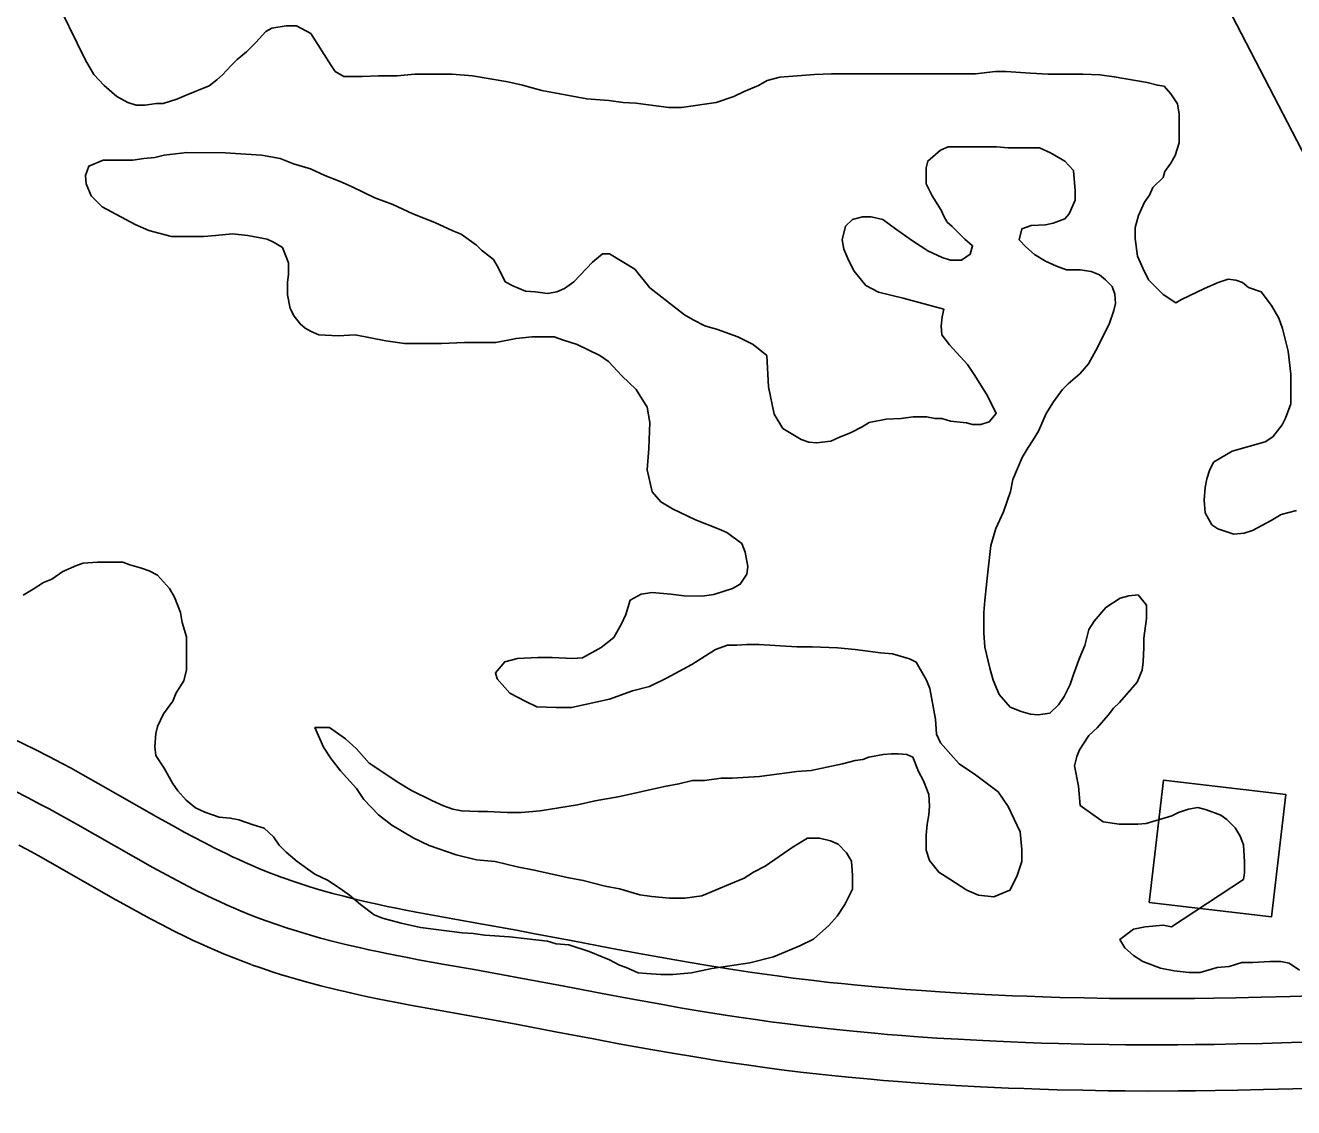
# Model space of a CAD drawing. Extents: x 3313442 to 3351311, y 721974 to 747360.
# Drawn here: x 3329277.5 to 3329689.3, y 733901.1 to 734252.5 of the extents above; entities that cross this region are included whole.
import ezdxf

# ---------------------------------------------------------------- set-up
doc = ezdxf.new("R2010")
doc.units = 0
for name, color, linetype in [('V-BLDG-OTLN', 7, 'Continuous'), ('V-ROAD-CNTR', 7, 'Continuous'), ('V-SITE-VEGE', 7, 'Continuous')]:
    doc.layers.add(name, color=color, linetype=linetype)

msp = doc.modelspace()

# ---------------------------------------------------------------- linework, layer by layer
at = {"layer": 'V-BLDG-OTLN'}
msp.add_lwpolyline([(3329642.36, 733967.7), (3329682.09, 733963.08), (3329686.71, 734002.82), (3329646.98, 734007.44)], close=True, dxfattribs=at)
at = {"layer": 'V-ROAD-CNTR'}
for points in [[(3328913.42, 735719.22), (3329483.77, 734613.56), (3331153.13, 731395.2)], [(3329361.15, 733975.76), (3329359.14, 733976.5), (3329356.21, 733977.63), (3329353.31, 733978.81), (3329351.09, 733979.75), (3329348.92, 733980.71), (3329346.83, 733981.66), (3329344.81, 733982.6), (3329342.88, 733983.52), (3329339.07, 733985.4), (3329335.53, 733987.2), (3329332.22, 733988.95), (3329329.11, 733990.62), (3329326.21, 733992.22), (3329320.71, 733995.29), (3329301.19, 734006.43), (3329296.17, 734009.24), (3329292.37, 734011.32), (3329289.46, 734012.88), (3329285.1, 734015.16), (3329280.7, 734017.38), (3329273.56, 734020.89)], [(3329355.97, 733961.68), (3329353.85, 733962.46), (3329350.69, 733963.68), (3329347.55, 733964.96), (3329345.13, 733965.99), (3329342.8, 733967.01), (3329340.57, 733968.03), (3329338.41, 733969.03), (3329336.33, 733970.02), (3329332.34, 733971.99), (3329328.62, 733973.89), (3329325.17, 733975.71), (3329321.95, 733977.45), (3329318.94, 733979.1), (3329313.33, 733982.24), (3329293.81, 733993.37), (3329288.91, 733996.11), (3329285.22, 733998.13), (3329282.44, 733999.62), (3329278.24, 734001.82), (3329274.01, 734003.96)], [(3329350.78, 733947.61), (3329348.56, 733948.43), (3329345.17, 733949.73), (3329341.79, 733951.11), (3329339.17, 733952.22), (3329336.68, 733953.32), (3329334.3, 733954.4), (3329332.01, 733955.46), (3329329.78, 733956.53), (3329325.61, 733958.59), (3329321.72, 733960.58), (3329318.12, 733962.47), (3329314.78, 733964.27), (3329311.67, 733965.98), (3329305.95, 733969.18), (3329286.44, 733980.31), (3329281.65, 733982.99), (3329278.07, 733984.94), (3329275.42, 733986.37)], [(3329698.88, 733937.59), (3329688.15, 733937.25), (3329678.76, 733936.99), (3329670.56, 733936.81), (3329663.39, 733936.69), (3329657.11, 733936.61), (3329651.64, 733936.56), (3329642.03, 733936.54), (3329634.85, 733936.57), (3329629.48, 733936.62), (3329621.39, 733936.75), (3329613.32, 733936.95), (3329607.89, 733937.11), (3329602.79, 733937.29), (3329598.03, 733937.47), (3329589.06, 733937.88), (3329581.25, 733938.3), (3329574.41, 733938.72), (3329568.44, 733939.13), (3329563.22, 733939.52), (3329558.66, 733939.88), (3329554.68, 733940.23), (3329547.68, 733940.88), (3329542.46, 733941.4), (3329538.55, 733941.82), (3329532.67, 733942.49), (3329526.8, 733943.22), (3329521.57, 733943.9), (3329516.68, 733944.58), (3329512.1, 733945.25), (3329507.81, 733945.9), (3329499.73, 733947.2), (3329492.67, 733948.38), (3329486.5, 733949.46), (3329475.65, 733951.42), (3329467.51, 733952.94), (3329455.24, 733955.27), (3329442.91, 733957.62), (3329436.96, 733958.73), (3329425.88, 733960.71), (3329416.27, 733962.4), (3329407.94, 733963.91), (3329404.35, 733964.59), (3329400.99, 733965.24), (3329397.86, 733965.87), (3329394.95, 733966.48), (3329392.22, 733967.06), (3329389.71, 733967.62), (3329384.96, 733968.73), (3329380.86, 733969.75), (3329377.32, 733970.69), (3329374.23, 733971.55), (3329371.55, 733972.34), (3329369.22, 733973.05), (3329367.23, 733973.68), (3329363.67, 733974.87), (3329360.96, 733975.83)], [(3329699.4, 733922.6), (3329688.59, 733922.25), (3329679.13, 733922), (3329670.85, 733921.81), (3329663.61, 733921.69), (3329657.27, 733921.61), (3329651.72, 733921.56), (3329642.02, 733921.54), (3329634.74, 733921.57), (3329629.28, 733921.62), (3329621.09, 733921.75), (3329612.91, 733921.95), (3329607.4, 733922.12), (3329602.24, 733922.3), (3329597.39, 733922.49), (3329588.32, 733922.9), (3329580.39, 733923.32), (3329573.44, 733923.75), (3329567.37, 733924.16), (3329562.06, 733924.56), (3329557.41, 733924.94), (3329553.35, 733925.29), (3329546.23, 733925.95), (3329540.9, 733926.49), (3329536.9, 733926.91), (3329530.91, 733927.6), (3329524.91, 733928.33), (3329519.56, 733929.04), (3329514.56, 733929.73), (3329509.88, 733930.42), (3329505.5, 733931.08), (3329497.3, 733932.39), (3329490.14, 733933.6), (3329483.88, 733934.69), (3329472.94, 733936.67), (3329464.74, 733938.2), (3329452.44, 733940.53), (3329440.13, 733942.88), (3329434.27, 733943.97), (3329423.26, 733945.94), (3329413.62, 733947.64), (3329405.2, 733949.16), (3329401.53, 733949.86), (3329398.08, 733950.53), (3329394.86, 733951.18), (3329391.84, 733951.8), (3329389.02, 733952.41), (3329386.38, 733953), (3329381.44, 733954.15), (3329377.13, 733955.22), (3329373.38, 733956.22), (3329370.1, 733957.13), (3329367.25, 733957.97), (3329364.76, 733958.73), (3329362.58, 733959.42), (3329358.8, 733960.69), (3329355.97, 733961.68)], [(3329699.93, 733907.61), (3329689.04, 733907.26), (3329679.5, 733907), (3329671.15, 733906.82), (3329663.83, 733906.69), (3329657.43, 733906.61), (3329651.81, 733906.56), (3329642.01, 733906.54), (3329634.63, 733906.57), (3329629.09, 733906.62), (3329620.79, 733906.76), (3329612.5, 733906.96), (3329606.91, 733907.13), (3329601.68, 733907.31), (3329596.76, 733907.5), (3329587.58, 733907.92), (3329579.53, 733908.35), (3329572.47, 733908.78), (3329566.3, 733909.2), (3329560.9, 733909.61), (3329556.17, 733909.99), (3329552.01, 733910.35), (3329544.79, 733911.02), (3329539.35, 733911.57), (3329535.25, 733912.01), (3329529.14, 733912.7), (3329523.02, 733913.45), (3329517.55, 733914.17), (3329512.45, 733914.88), (3329507.67, 733915.58), (3329503.19, 733916.26), (3329494.87, 733917.59), (3329487.6, 733918.81), (3329481.26, 733919.92), (3329470.23, 733921.91), (3329461.97, 733923.45), (3329449.63, 733925.8), (3329437.35, 733928.14), (3329431.58, 733929.22), (3329420.64, 733931.17), (3329410.98, 733932.87), (3329402.47, 733934.42), (3329398.7, 733935.13), (3329395.17, 733935.81), (3329391.86, 733936.48), (3329388.74, 733937.13), (3329385.82, 733937.75), (3329383.05, 733938.37), (3329377.92, 733939.57), (3329373.4, 733940.69), (3329369.44, 733941.74), (3329365.98, 733942.71), (3329362.95, 733943.6), (3329360.29, 733944.41), (3329357.94, 733945.16), (3329353.92, 733946.5), (3329350.97, 733947.54)]]:
    msp.add_lwpolyline(points, dxfattribs=at)
at = {"layer": 'V-SITE-VEGE'}
for points in [[(3329286.33, 734263.23), (3329297.03, 734241.23), (3329299.77, 734236.55), (3329303.06, 734232.98), (3329307.18, 734229.4), (3329310.76, 734227.47), (3329313.5, 734226.64), (3329316.25, 734226.64), (3329320.1, 734227.19), (3329322.3, 734227.18), (3329326.7, 734228.55), (3329329.72, 734229.92), (3329337.15, 734232.94), (3329339.63, 734234.86), (3329341.55, 734236.5), (3329344.31, 734239.52), (3329346.23, 734241.45), (3329349.26, 734243.92), (3329352.29, 734246.94), (3329355.59, 734250.51), (3329357.52, 734251.6), (3329362.19, 734252.42), (3329365.49, 734252.42), (3329370.16, 734249.94), (3329376.75, 734239.48), (3329378.12, 734237.56), (3329380.86, 734235.91), (3329386.91, 734235.9), (3329392.13, 734236.17), (3329398.18, 734236.16), (3329403.95, 734236.7), (3329416.05, 734236.69), (3329422.64, 734236.13), (3329434.19, 734234.19), (3329438.86, 734233.08), (3329445.18, 734231.43), (3329459.75, 734228.67), (3329466.9, 734228.1), (3329471.57, 734227.55), (3329475.69, 734227.27), (3329486.41, 734225.88), (3329490.53, 734225.88), (3329501.81, 734227.52), (3329507.58, 734229.43), (3329510.88, 734231.08), (3329515.56, 734232.99), (3329518.31, 734234.64), (3329522.43, 734235.73), (3329533.71, 734236.54), (3329539.2, 734236.82), (3329585.94, 734236.76), (3329592.53, 734237.58), (3329595.83, 734237.57), (3329603.8, 734237.01), (3329609.58, 734236.73), (3329620.85, 734236.72), (3329626.35, 734236.44), (3329631.02, 734235.88), (3329641.73, 734233.94), (3329645.03, 734233.11), (3329647.23, 734232.84), (3329649.43, 734230.36), (3329651.62, 734227.06), (3329652.17, 734223.76), (3329652.16, 734214.41), (3329650.78, 734210.29), (3329649.4, 734207.82), (3329647.47, 734205.07), (3329646.92, 734203.15), (3329643.62, 734199.85), (3329642.52, 734197.38), (3329640.87, 734195.18), (3329638.94, 734190.79), (3329637.83, 734186.94), (3329637.83, 734183.37), (3329638.64, 734177.59), (3329640.29, 734173.74), (3329642.21, 734169.89), (3329646.88, 734165.21), (3329650.99, 734162.46), (3329652.92, 734163.56), (3329660.35, 734167.12), (3329664.75, 734169.04), (3329668.05, 734170.13), (3329670.52, 734169.86), (3329672.72, 734169.03), (3329674.64, 734167.38), (3329678.76, 734166), (3329682.06, 734161.6), (3329684.53, 734157.47), (3329685.62, 734154.17), (3329687.54, 734146.75), (3329688.35, 734139.32), (3329688.34, 734129.7), (3329686.69, 734125.03), (3329685.58, 734122.83), (3329682.56, 734118.99), (3329680.08, 734117.34), (3329669.35, 734114.33), (3329663.3, 734110.76)], [(3329617.79, 734205.38), (3329615.04, 734208.41), (3329610.37, 734211.17), (3329606.8, 734212.82), (3329596.63, 734212.83), (3329592.78, 734213.11), (3329577.11, 734213.13), (3329574.64, 734212.03), (3329570.51, 734208.46), (3329569.96, 734206.26), (3329569.95, 734201.04), (3329571.87, 734197.19), (3329574.89, 734192.51), (3329575.71, 734190.59), (3329576.81, 734188.66), (3329578.45, 734187.29), (3329582.58, 734183.16), (3329585.04, 734180.96), (3329584.21, 734178.21), (3329581.46, 734176.29), (3329577.89, 734176.29), (3329575.14, 734177.12), (3329570.47, 734179.33), (3329565.53, 734182.63), (3329560.03, 734186.48), (3329555.91, 734189.51), (3329552.07, 734190.34), (3329549.32, 734190.34), (3329546.02, 734189.53), (3329543.82, 734187.33), (3329542.71, 734182.93), (3329543.26, 734179.91), (3329544.9, 734176.06), (3329546.55, 734172.76), (3329550.39, 734168.08), (3329554.51, 734165.88), (3329562.48, 734163.94), (3329575.67, 734160.35), (3329575.12, 734157.88), (3329574.84, 734154.85), (3329575.11, 734152.1), (3329577.58, 734148.8), (3329583.35, 734142.47), (3329585.82, 734138.9), (3329589.93, 734132.3), (3329592.67, 734126.52), (3329590.47, 734123.77), (3329587.72, 734122.95), (3329584.97, 734122.95), (3329583.05, 734123.51), (3329577.83, 734124.06), (3329575.08, 734124.89), (3329572.88, 734124.89), (3329570.13, 734125.45), (3329565.73, 734125.45), (3329561.88, 734124.91), (3329556.94, 734124.64), (3329551.44, 734123.55), (3329549.23, 734122.17), (3329545.39, 734120.25), (3329541.81, 734118.88), (3329539.06, 734117.51), (3329534.39, 734116.97), (3329531.91, 734117.24), (3329529.44, 734118.07), (3329523.4, 734121.65), (3329520.65, 734126.33), (3329518.74, 734135.13), (3329518.2, 734145.3), (3329513.81, 734148.88), (3329508.86, 734151.36), (3329502.26, 734153.84), (3329498.15, 734154.95), (3329494.3, 734156.88), (3329491.55, 734158.53), (3329480.29, 734167.34), (3329475.35, 734173.39), (3329467.11, 734178.35), (3329464.91, 734178.35), (3329461.61, 734175.61), (3329455.55, 734169.29), (3329452.53, 734167.1), (3329450.05, 734166), (3329447.03, 734165.45), (3329443.18, 734166.01), (3329439.88, 734166.29), (3329435.76, 734167.94), (3329433.29, 734169.32), (3329431.09, 734173.72), (3329429.45, 734176.47), (3329425.6, 734179.5), (3329423.96, 734181.15), (3329419.01, 734184.73), (3329416.26, 734185.83), (3329410.49, 734188.59), (3329403.35, 734191.35), (3329396.76, 734194.38), (3329390.99, 734196.59), (3329383.57, 734200.17), (3329379.72, 734201.82), (3329374.78, 734203.75)], [(3329374.78, 734203.75), (3329370.11, 734205.96), (3329364.61, 734207.61), (3329360.21, 734209.27), (3329354.17, 734210.38), (3329342.35, 734211.21), (3329329.98, 734211.23), (3329322.55, 734210.41), (3329319.53, 734209.59), (3329315.96, 734209.32), (3329312.38, 734208.78), (3329302.76, 734208.79), (3329298.08, 734206.87), (3329296.98, 734203.85), (3329297.25, 734201.09), (3329298.9, 734197.24), (3329302.47, 734193.67), (3329313.18, 734187.88), (3329317.58, 734185.95), (3329325, 734184.02), (3329335.44, 734184.01), (3329339.29, 734184.28), (3329344.79, 734184.82), (3329349.74, 734184.27), (3329356.06, 734183.16), (3329358.25, 734182.06), (3329361, 734180.4), (3329362.92, 734175.45), (3329362.92, 734171.6), (3329362.64, 734169.13), (3329362.63, 734165.01), (3329363.45, 734160.61), (3329364.83, 734158.13), (3329366.75, 734155.65), (3329368.4, 734154.28), (3329370.32, 734153.18), (3329372.79, 734152.07), (3329379.11, 734151.79), (3329384.61, 734152.06), (3329394.5, 734150.13), (3329400.55, 734149.29), (3329412.65, 734149.28), (3329420.07, 734149.54), (3329430.24, 734149.53), (3329436.84, 734150.9), (3329442.06, 734151.44), (3329449.21, 734151.43), (3329452.23, 734150.33), (3329456.63, 734148.95), (3329464.05, 734145.37), (3329466.79, 734143.44), (3329471.19, 734138.76), (3329475.85, 734134.36), (3329479.42, 734128.58), (3329480.24, 734123.63), (3329479.95, 734115.11), (3329479.4, 734108.24), (3329481.04, 734101.09), (3329483.78, 734097.79), (3329487.63, 734095.58), (3329495.04, 734092), (3329502.74, 734088.97), (3329505.21, 734087.86), (3329510.16, 734084.28), (3329511.25, 734081.53), (3329512.07, 734076.86), (3329511.79, 734074.39), (3329509.59, 734071.09), (3329507.11, 734069.72), (3329501.06, 734067.8), (3329497.21, 734067.26), (3329491.44, 734067.27), (3329487.04, 734067.82), (3329481, 734068.38), (3329477.42, 734067.83), (3329473.85, 734065.91), (3329472.47, 734061.24), (3329471.09, 734058.22), (3329468.61, 734053.82), (3329464.48, 734050.53), (3329458.43, 734047.23), (3329455.13, 734046.96), (3329448.53, 734047.25), (3329443.86, 734047.25), (3329437.26, 734046.99), (3329433.14, 734045.89), (3329430.11, 734042.32), (3329430.66, 734040.4), (3329434.77, 734035.72), (3329440, 734032.96), (3329443.57, 734031.31), (3329449.89, 734031.03), (3329454.84, 734031.02), (3329467.21, 734033.76), (3329474.64, 734036.5), (3329480.14, 734037.86), (3329485.64, 734040.61), (3329493.89, 734044.99), (3329501.59, 734049.93), (3329505.44, 734051.3), (3329508.47, 734051.3)], [(3329646.9, 733960.42), (3329649.65, 733959.86), (3329673.04, 733975.23), (3329673.31, 733977.43), (3329673.31, 733981), (3329673.05, 733986.5), (3329671.95, 733989.25), (3329670.31, 733992), (3329667.56, 733994.75), (3329665.64, 733996.13), (3329660.97, 733997.79), (3329658.22, 733998.61), (3329655.2, 733998.07), (3329651.9, 733996.97), (3329649.7, 733995.88), (3329641.44, 733993.41), (3329638.69, 733993.14), (3329632.65, 733993.15), (3329627.43, 733993.98), (3329620.01, 733999.21), (3329619.47, 734005.53), (3329618.1, 734012.13), (3329618.93, 734015.16), (3329619.76, 734017.35), (3329622.79, 734022.02), (3329625.54, 734024.49), (3329629.12, 734028.61), (3329630.77, 734030.81), (3329632.7, 734032.73), (3329638.48, 734039.32), (3329640.13, 734043.17), (3329640.41, 734045.92), (3329640.69, 734050.59), (3329640.7, 734053.61), (3329641.52, 734059.94), (3329641.53, 734064.33), (3329638.79, 734067.64), (3329635.76, 734067.36), (3329633.01, 734066.54), (3329628.33, 734063.53), (3329624.48, 734059.13), (3329622.83, 734056.38), (3329621.45, 734051.16), (3329619.79, 734047.04), (3329617.86, 734041.82), (3329616.76, 734038.52), (3329614.83, 734034.68), (3329612.9, 734031.93), (3329610.15, 734029.18), (3329606.3, 734028.64), (3329603.83, 734028.92), (3329600.8, 734029.74), (3329597.23, 734031.13), (3329593.67, 734035.25), (3329591.75, 734039.93), (3329590.65, 734043.78), (3329589.01, 734050.65), (3329588.74, 734055.33), (3329588.75, 734061.92), (3329589.03, 734065.77), (3329589.86, 734074.02), (3329590.97, 734083.64), (3329592.63, 734089.13), (3329595.11, 734094.63), (3329597.32, 734101.22), (3329598.15, 734105.07), (3329601.18, 734112.21), (3329603.11, 734115.51), (3329604.76, 734117.98), (3329606.41, 734120.73), (3329608.89, 734126.5), (3329611.37, 734130.34), (3329614.12, 734134.19), (3329616.05, 734136.11), (3329619.9, 734139.41), (3329622.66, 734142.7), (3329625.69, 734148.2), (3329629.55, 734155.89), (3329630.93, 734160.01), (3329631.48, 734162.21), (3329631.21, 734165.23), (3329630.38, 734167.71), (3329628.19, 734169.91), (3329626.27, 734171.56), (3329623.52, 734172.67), (3329619.95, 734173.22), (3329615.55, 734173.22), (3329612.25, 734174.33), (3329608.68, 734175.98), (3329605.11, 734178.18), (3329602.36, 734180.66), (3329600.17, 734182.86), (3329600.99, 734186.44), (3329604.02, 734187.53), (3329608.69, 734187.8), (3329611.17, 734188.35), (3329615.02, 734189.72), (3329616.39, 734191.36), (3329618.32, 734195.76), (3329618.33, 734198.79), (3329617.79, 734205.38)], [(3329663.3, 734110.76), (3329661.92, 734108.02), (3329661.1, 734105.27), (3329660.54, 734102.52), (3329660.26, 734098.4), (3329660.53, 734094.27), (3329662.73, 734090.42), (3329664.65, 734089.05), (3329669.87, 734087.39), (3329673.17, 734087.66), (3329675.92, 734088.48), (3329681.97, 734091.77), (3329685.27, 734093.69), (3329690.22, 734095.06)], [(3329506.45, 733973.78), (3329510.85, 733975.7), (3329513.88, 733977.62), (3329517.73, 733979.54), (3329526.81, 733985.85), (3329531.48, 733988.59), (3329535.33, 733988.59), (3329538.9, 733987.76), (3329541.38, 733986.66), (3329544.12, 733983.91), (3329545.77, 733981.16), (3329546.04, 733976.48), (3329546.03, 733972.08), (3329543.55, 733967.14), (3329541.07, 733963.29), (3329538.32, 733960.27), (3329533.37, 733955.88), (3329528.96, 733953.69), (3329520.44, 733950.12), (3329512.74, 733948.21), (3329500.37, 733946.3), (3329493.77, 733944.93), (3329487.72, 733944.39), (3329483.87, 733944.4), (3329479.2, 733944.68), (3329476.45, 733944.95), (3329472.6, 733946.61), (3329470.41, 733947.44), (3329467.11, 733949.09), (3329460.51, 733951.85), (3329453.92, 733954.05), (3329449.8, 733954.33), (3329447.05, 733955.16), (3329440.45, 733955.99), (3329434.68, 733956.55), (3329426.71, 733957.11), (3329422.86, 733957.66), (3329419.29, 733957.94), (3329405.82, 733959.61), (3329399.5, 733960.99), (3329393.45, 733962.65), (3329390.71, 733963.75), (3329386.31, 733967.05), (3329382.74, 733970.08), (3329379.72, 733972.29), (3329375.6, 733975.04), (3329371.48, 733976.97), (3329365.71, 733981.1), (3329362.14, 733984.13), (3329359.95, 733986.33), (3329358.03, 733989.08), (3329355, 733991.83), (3329351.43, 733992.94), (3329346.76, 733994.59), (3329344.01, 733995.14), (3329340.44, 733995.42), (3329335.77, 733997.08), (3329332.75, 733998.46), (3329329.72, 734000.93), (3329326.98, 734003.96), (3329325.33, 734006.44), (3329322.59, 734011.39), (3329319.85, 734015.51), (3329319.58, 734018.26), (3329319.85, 734022.66), (3329320.41, 734024.86), (3329322.33, 734028.98), (3329325.36, 734033.1), (3329326.47, 734035.85), (3329328.95, 734039.7), (3329329.78, 734043.27), (3329329.79, 734053.99), (3329328.42, 734058.66), (3329327.87, 734061.96), (3329325.95, 734066.91), (3329324.31, 734069.67), (3329320.46, 734074.07), (3329317.72, 734075.44), (3329315.25, 734076.27), (3329311.4, 734077.38), (3329309.2, 734078.2), (3329300.95, 734078.21), (3329296.28, 734077.95), (3329294.08, 734077.13), (3329289.68, 734075.2), (3329286.1, 734072.73), (3329283.35, 734071.64), (3329280.05, 734069.44), (3329276.75, 734067.52)], [(3329508.47, 734051.3), (3329511.77, 734051.57), (3329515.61, 734051.57), (3329527.98, 734050.72), (3329532.93, 734050.72), (3329541.18, 734050.44), (3329546.95, 734049.88), (3329555.2, 734048.77), (3329559.04, 734048.49), (3329564.54, 734046.83), (3329566.74, 734045.73), (3329570.03, 734039.95), (3329571.12, 734037.2), (3329573.04, 734027.3), (3329573.31, 734022.36), (3329574.68, 734019.61), (3329577.97, 734015.76), (3329580.72, 734012.73), (3329585.94, 734009.15), (3329593.35, 734003.64), (3329596.64, 733998.97), (3329600.48, 733990.71), (3329601.02, 733984.94), (3329601.02, 733981.09), (3329599.36, 733976.14), (3329597.16, 733971.75), (3329591.93, 733969.56), (3329586.99, 733970.11), (3329583.14, 733971.76), (3329577.65, 733975.34), (3329574.08, 733977.55), (3329571.06, 733981.4), (3329569.96, 733984.7), (3329569.97, 733989.65), (3329570.25, 733993.22), (3329570.8, 733996.24), (3329571.08, 733999), (3329570.81, 734002.84), (3329569.16, 734007.24), (3329567.52, 734010.27), (3329565.6, 734014.94), (3329563.68, 734015.77), (3329560.93, 734016.05), (3329558.73, 734016.05), (3329555.98, 734015.78), (3329551.31, 734014.96), (3329549.38, 734014.14), (3329546.91, 734013.87), (3329542.78, 734012.77), (3329532.61, 734010.59), (3329527.93, 734010.32), (3329515.84, 734008.68), (3329507.04, 734008.14), (3329503.47, 734008.15), (3329497.97, 734007.33), (3329494.12, 734007.33), (3329489.72, 734006.24), (3329485.04, 734005.42), (3329470.47, 734002.14), (3329462.5, 734000.77), (3329456.72, 733999.41), (3329444.62, 733997.5), (3329438.58, 733996.95), (3329433.9, 733996.96), (3329427.58, 733997.24), (3329424.56, 733997.25), (3329419.06, 733997.53), (3329416.31, 733998.08), (3329413.29, 733999.18), (3329409.44, 734000.84), (3329402.85, 734004.15), (3329398.73, 734006.62), (3329389.12, 734012.96), (3329385, 734017.64), (3329381.43, 734020.94), (3329376.21, 734024.52), (3329371.54, 734024.53), (3329374.28, 734018.2), (3329376.75, 734014.35), (3329379.77, 734010.49), (3329384.98, 734004.72), (3329387.45, 734001.14), (3329392.12, 733996.19), (3329396.51, 733992.88), (3329403.38, 733988.75), (3329408.6, 733986.27), (3329417.39, 733983.23), (3329423.99, 733981.58), (3329430.04, 733981.02), (3329437.18, 733979.36), (3329442.68, 733978.26), (3329453.95, 733975.77), (3329458.62, 733974.94), (3329465.76, 733973.01), (3329470.43, 733972.17), (3329477.03, 733970.24), (3329480.88, 733969.69), (3329486.65, 733969.13), (3329491.6, 733969.13), (3329497.1, 733969.94), (3329506.45, 733973.78)], [(3329691.14, 733945.79), (3329687.85, 733948), (3329685.1, 733948.55), (3329681.53, 733948.55), (3329676.03, 733948.29), (3329672.45, 733948.29), (3329668.33, 733946.92), (3329664.48, 733946.65), (3329658.98, 733945.01), (3329655.41, 733945.01), (3329650.46, 733945.57), (3329646.06, 733946.4), (3329640.29, 733948.61), (3329637.27, 733950.53), (3329634.52, 733953.01), (3329632.88, 733955.76), (3329637.28, 733959.06), (3329641.13, 733959.87), (3329646.9, 733960.42)]]:
    msp.add_lwpolyline(points, dxfattribs=at)

doc.saveas('drawing.dxf')
